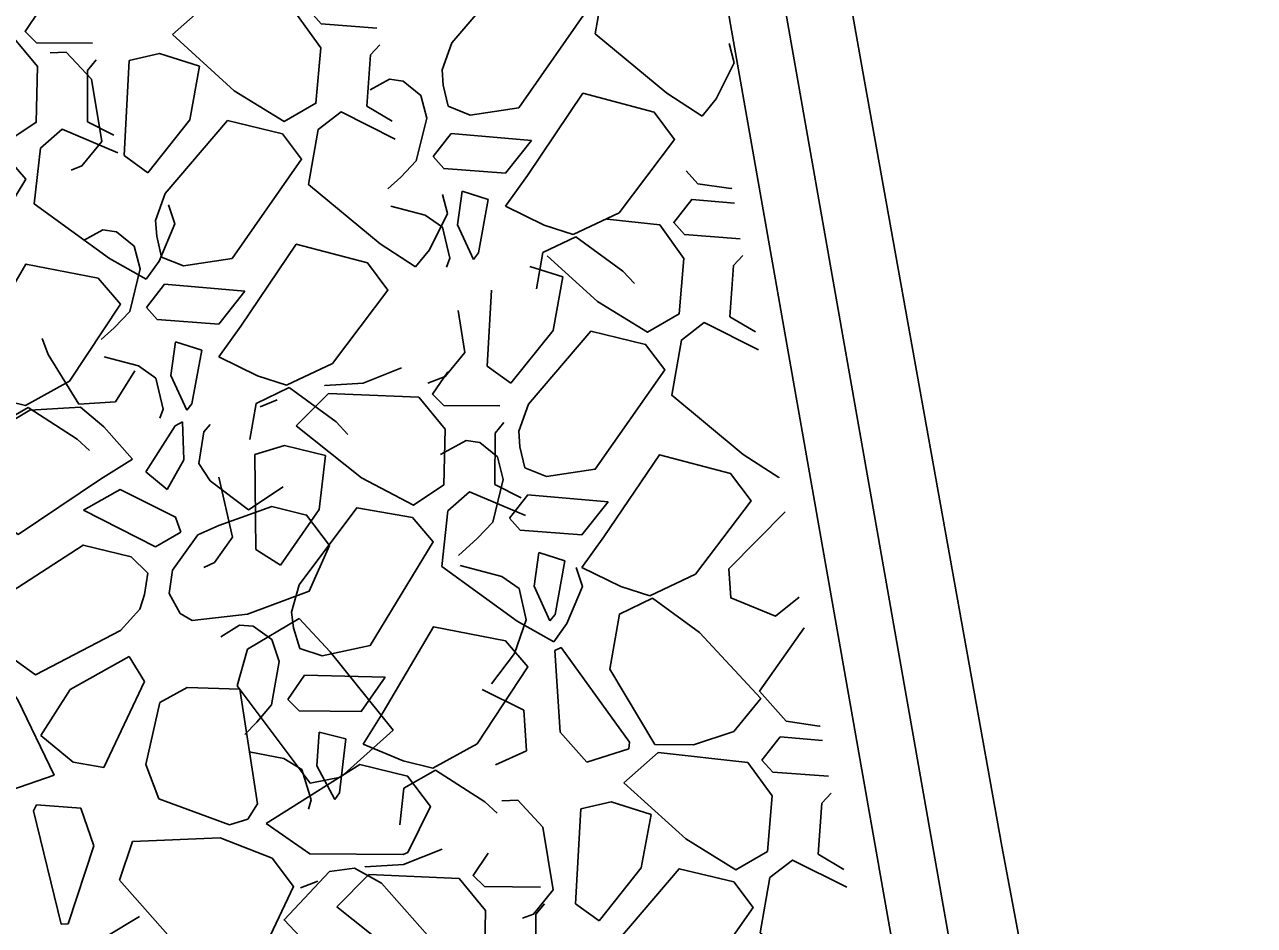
# Model space of a CAD drawing. Extents: x 3040896 to 3051146, y 687568 to 732976.
# Drawn here: x 3043961.14 to 3043985.05, y 722058.87 to 722076.39 of the extents above; entities that cross this region are included whole.
import ezdxf

# ---------------------------------------------------------------- set-up
doc = ezdxf.new("R2010")
doc.units = 0
for name, color, linetype in [('Default', 7, 'Continuous'), ('Exist Horizontal Alignment', 7, 'Continuous'), ('Exist Right of Way Line', 7, 'Continuous'), ('Exist Structure Major Bridge WW', 7, 'Continuous'), ('Exist Structure Minor Head and End Wall', 7, 'Continuous')]:
    doc.layers.add(name, color=color, linetype=linetype)

msp = doc.modelspace()

# ---------------------------------------------------------------- linework, layer by layer
at = {"layer": 'Default'}
for p, q in [((3043964.011, 722076.192), (3043964.677, 722076.779)), ((3043961.947, 722075.853), (3043961.637, 722075.841)), ((3043961.947, 722075.853), (3043962.438, 722075.328)), ((3043963.071, 722073.842), (3043963.171, 722075.689)), ((3043969.279, 722075.207), (3043969.257, 722075.51)), ((3043962.638, 722074.111), (3043962.438, 722075.328)), ((3043968.233, 722075.326), (3043967.859, 722075.12)), ((3043968.501, 722075.287), (3043968.233, 722075.326)), ((3043968.842, 722075.009), (3043968.501, 722075.287)), ((3043969.374, 722074.799), (3043969.279, 722075.207)), ((3043968.956, 722074.569), (3043968.842, 722075.009)), ((3043974.586, 722074.942), (3043974.312, 722074.606)), ((3043968.287, 722074.508), (3043967.791, 722074.804)), ((3043962.871, 722074.235), (3043962.357, 722074.498)), ((3043968.754, 722073.741), (3043968.956, 722074.569)), ((3043969.433, 722074.271), (3043969.079, 722073.82)), ((3043970.996, 722074.135), (3043969.433, 722074.271)), ((3043963.53, 722073.508), (3043963.071, 722073.842)), ((3043968.45, 722073.42), (3043968.754, 722073.741)), ((3043968.199, 722073.197), (3043968.45, 722073.42)), ((3043974.871, 722073.198), (3043974.23, 722073.294)), ((3043974.89, 722073.207), (3043974.871, 722073.198)), ((3043969.557, 722072.496), (3043969.645, 722073.149)), ((3043969.645, 722073.149), (3043970.154, 722072.989)), ((3043971.241, 722072.487), (3043970.485, 722072.858)), ((3043972.695, 722072.726), (3043971.806, 722072.307)), ((3043963.705, 722072.275), (3043963.683, 722072.579)), ((3043969.263, 722072.448), (3043968.929, 722072.681)), ((3043969.863, 722071.821), (3043969.557, 722072.496)), ((3043971.806, 722072.307), (3043971.241, 722072.487)), ((3043972.464, 722072.604), (3043973.486, 722072.493)), ((3043962.659, 722072.395), (3043962.284, 722072.189)), ((3043962.926, 722072.355), (3043962.659, 722072.395)), ((3043963.267, 722072.078), (3043962.926, 722072.355)), ((3043963.799, 722071.868), (3043963.705, 722072.275)), ((3043969.404, 722071.844), (3043969.263, 722072.448)), ((3043963.382, 722071.638), (3043963.267, 722072.078)), ((3043969.011, 722072.011), (3043968.738, 722071.675)), ((3043963.755, 722071.79), (3043963.504, 722071.437)), ((3043969.343, 722071.669), (3043969.404, 722071.844)), ((3043963.18, 722070.81), (3043963.382, 722071.638)), ((3043963.858, 722071.34), (3043963.505, 722070.889)), ((3043965.421, 722071.204), (3043963.858, 722071.34)), ((3043970.134, 722069.746), (3043970.214, 722071.225)), ((3043962.876, 722070.489), (3043963.18, 722070.81)), ((3043969.7, 722070.015), (3043969.566, 722070.829)), ((3043975.349, 722070.412), (3043974.853, 722070.708)), ((3043962.625, 722070.266), (3043962.876, 722070.489)), ((3043963.983, 722069.565), (3043964.07, 722070.218)), ((3043964.07, 722070.218), (3043964.58, 722070.058)), ((3043965.666, 722069.556), (3043964.911, 722069.927)), ((3043963.688, 722069.516), (3043963.354, 722069.75)), ((3043967.121, 722069.795), (3043966.232, 722069.376)), ((3043968.468, 722069.713), (3043967.718, 722069.415)), ((3043970.592, 722069.413), (3043970.134, 722069.746)), ((3043962.013, 722069.457), (3043961.152, 722068.981)), ((3043963.829, 722068.913), (3043963.688, 722069.516)), ((3043964.289, 722068.89), (3043963.983, 722069.565)), ((3043966.232, 722069.376), (3043965.666, 722069.556)), ((3043967.718, 722069.415), (3043966.972, 722069.37)), ((3043961.152, 722068.981), (3043960.577, 722069.124)), ((3043966.418, 722068.589), (3043967.045, 722069.217)), ((3043967.045, 722069.217), (3043968.8, 722069.141)), ((3043961.241, 722068.893), (3043962.223, 722068.946)), ((3043962.223, 722068.946), (3043962.678, 722068.566)), ((3043963.768, 722068.738), (3043963.829, 722068.913)), ((3043966.05, 722069.089), (3043965.715, 722068.958)), ((3043964.206, 722068.664), (3043964.234, 722067.923)), ((3043962.678, 722068.566), (3043963.238, 722067.938)), ((3043964.622, 722068.469), (3043964.525, 722067.857)), ((3043964.745, 722068.609), (3043964.622, 722068.469)), ((3043970.767, 722068.18), (3043970.745, 722068.483)), ((3043969.721, 722068.299), (3043969.224, 722068.026)), ((3043969.988, 722068.26), (3043969.721, 722068.299)), ((3043970.33, 722067.983), (3043969.988, 722068.26)), ((3043970.862, 722067.772), (3043970.767, 722068.18)), ((3043964.234, 722067.923), (3043963.907, 722067.351)), ((3043965.633, 722066.182), (3043965.613, 722068.032)), ((3043970.444, 722067.542), (3043970.33, 722067.983)), ((3043963.907, 722067.351), (3043963.495, 722067.692)), ((3043964.525, 722067.857), (3043964.747, 722067.515)), ((3043965.182, 722066.423), (3043964.913, 722067.587)), ((3043970.242, 722066.715), (3043970.444, 722067.542)), ((3043970.794, 722067.184), (3043970.28, 722067.448)), ((3043975.812, 722067.594), (3043975.8, 722067.579)), ((3043970.921, 722067.245), (3043970.567, 722066.793)), ((3043972.483, 722067.108), (3043970.921, 722067.245)), ((3043965.944, 722067.016), (3043964.911, 722066.65)), ((3043962.284, 722066.948), (3043963.68, 722066.232)), ((3043974.832, 722065.806), (3043975.924, 722066.916)), ((3043963.68, 722066.232), (3043964.178, 722066.517)), ((3043964.911, 722066.65), (3043964.508, 722066.467)), ((3043969.938, 722066.393), (3043970.242, 722066.715)), ((3043964.508, 722066.467), (3043964.01, 722065.777)), ((3043969.571, 722066.067), (3043969.938, 722066.393)), ((3043966.112, 722065.879), (3043965.633, 722066.182)), ((3043971.045, 722065.469), (3043971.133, 722066.122)), ((3043971.133, 722066.122), (3043971.642, 722065.962)), ((3043964.01, 722065.777), (3043963.949, 722065.326)), ((3043972.729, 722065.461), (3043971.973, 722065.832)), ((3043963.536, 722065.721), (3043963.47, 722065.308)), ((3043970.751, 722065.421), (3043970.417, 722065.654)), ((3043974.183, 722065.7), (3043973.294, 722065.28)), ((3043963.47, 722065.308), (3043963.376, 722065.019)), ((3043963.949, 722065.326), (3043964.161, 722064.94)), ((3043970.892, 722064.817), (3043970.751, 722065.421)), ((3043971.351, 722064.794), (3043971.045, 722065.469)), ((3043973.294, 722065.28), (3043972.729, 722065.461)), ((3043964.161, 722064.94), (3043964.394, 722064.803)), ((3043964.394, 722064.803), (3043965.468, 722064.927)), ((3043966.366, 722064.66), (3043966.324, 722064.961)), ((3043970.663, 722064.157), (3043970.892, 722064.817)), ((3043965.315, 722064.711), (3043964.954, 722064.482)), ((3043965.584, 722064.69), (3043965.315, 722064.711)), ((3043965.943, 722064.435), (3043965.584, 722064.69)), ((3043966.487, 722064.259), (3043966.366, 722064.66)), ((3043971.679, 722064.74), (3043971.428, 722064.387)), ((3043966.085, 722064.003), (3043965.943, 722064.435)), ((3043963.167, 722064.1), (3043963.466, 722063.618)), ((3043970.663, 722064.157), (3043970.217, 722063.569)), ((3043971.554, 722062.629), (3043971.446, 722064.217)), ((3043965.937, 722063.164), (3043966.085, 722064.003)), ((3043963.466, 722063.618), (3043962.677, 722061.945)), ((3043966.58, 722063.737), (3043966.256, 722063.263)), ((3043968.148, 722063.702), (3043966.58, 722063.737)), ((3043963.766, 722063.206), (3043963.493, 722062.003)), ((3043965.655, 722062.824), (3043965.937, 722063.164)), ((3043970.843, 722063.061), (3043970.893, 722062.27)), ((3043965.419, 722062.585), (3043965.655, 722062.824)), ((3043976.588, 722062.746), (3043975.947, 722062.843)), ((3043976.607, 722062.756), (3043976.588, 722062.746)), ((3043966.819, 722061.973), (3043966.864, 722062.631)), ((3043966.864, 722062.631), (3043967.383, 722062.504)), ((3043972.067, 722062.045), (3043971.554, 722062.629)), ((3043974.93, 722062.642), (3043974.141, 722062.386)), ((3043968.5, 722062.074), (3043967.722, 722062.395)), ((3043969.936, 722062.406), (3043969.076, 722061.931)), ((3043970.893, 722062.27), (3043970.293, 722061.994)), ((3043972.889, 722062.307), (3043972.067, 722062.045)), ((3043972.79, 722061.646), (3043973.457, 722062.232)), ((3043974.141, 722062.386), (3043973.394, 722062.39)), ((3043973.457, 722062.232), (3043975.203, 722062.042)), ((3043963.748, 722061.332), (3043963.493, 722062.003)), ((3043966.529, 722061.906), (3043966.18, 722062.117)), ((3043967.168, 722061.319), (3043966.819, 722061.973)), ((3043969.076, 722061.931), (3043968.5, 722062.074)), ((3043961.71, 722061.796), (3043960.871, 722061.504)), ((3043966.708, 722061.313), (3043966.529, 722061.906)), ((3043963.748, 722061.332), (3043965.124, 722060.832)), ((3043966.659, 722061.134), (3043966.708, 722061.313)), ((3043970.727, 722061.307), (3043970.417, 722061.295)), ((3043970.727, 722061.307), (3043971.217, 722060.781)), ((3043961.369, 722061.22), (3043962.229, 722061.153)), ((3043962.229, 722061.153), (3043962.484, 722060.418)), ((3043971.851, 722059.295), (3043971.951, 722061.143)), ((3043965.124, 722060.832), (3043965.478, 722060.938)), ((3043965.835, 722060.857), (3043966.686, 722060.265)), ((3043971.417, 722059.564), (3043971.217, 722060.781)), ((3043963.232, 722060.502), (3043964.94, 722060.578)), ((3043964.94, 722060.578), (3043965.949, 722060.178)), ((3043962.484, 722060.418), (3043961.985, 722058.907)), ((3043962.98, 722059.75), (3043963.232, 722060.502)), ((3043969.257, 722060.357), (3043968.507, 722060.059)), ((3043966.686, 722060.265), (3043968.497, 722060.251)), ((3043968.507, 722060.059), (3043967.761, 722060.014)), ((3043977.067, 722059.961), (3043976.57, 722060.257)), ((3043967.068, 722059.924), (3043967.552, 722059.984)), ((3043967.207, 722059.233), (3043967.833, 722059.861)), ((3043967.552, 722059.984), (3043968.079, 722059.693)), ((3043967.833, 722059.861), (3043969.588, 722059.784)), ((3043966.839, 722059.733), (3043966.504, 722059.602)), ((3043972.309, 722058.961), (3043971.851, 722059.295)), ((3043962.733, 722058.667), (3043963.368, 722059.044))]:
    msp.add_line(p, q, dxfattribs=at)
for points in [[(3043974.312, 722074.606), (3043973.624, 722075.056), (3043972.234, 722076.209), (3043972.422, 722077.28), (3043972.866, 722077.622), (3043973.918, 722077.092)], [(3043969.257, 722075.51), (3043969.446, 722076.033), (3043970.658, 722077.453), (3043971.725, 722077.197), (3043972.098, 722076.701), (3043970.746, 722074.768), (3043969.8, 722074.628), (3043969.374, 722074.799)], [(3043967.875, 722077.013), (3043967.049, 722077.085), (3043966.695, 722076.633), (3043966.904, 722076.4), (3043967.989, 722076.319)], [(3043961.44, 722076.686), (3043961.145, 722076.253), (3043961.368, 722076.034), (3043962.456, 722076.024)], [(3043966.423, 722076.589), (3043966.894, 722075.938), (3043966.8, 722074.858), (3043966.187, 722074.5), (3043965.215, 722075.101), (3043964.011, 722076.192)], [(3043960.876, 722076.191), (3043961.388, 722075.572), (3043961.365, 722074.489), (3043960.775, 722074.092), (3043959.767, 722074.628), (3043958.494, 722075.639)], [(3043963.171, 722075.689), (3043963.761, 722075.822), (3043964.539, 722075.578)], [(3043967.791, 722074.804), (3043967.861, 722075.799), (3043968.043, 722075.992)], [(3043974.836, 722076.018), (3043974.935, 722075.643), (3043974.586, 722074.942)], [(3043962.357, 722074.498), (3043962.363, 722075.496), (3043962.531, 722075.701)], [(3043964.539, 722075.578), (3043964.349, 722074.536), (3043963.53, 722073.508)], [(3043970.485, 722072.858), (3043970.915, 722073.454), (3043971.993, 722075.051), (3043973.378, 722074.684), (3043973.777, 722074.153), (3043972.695, 722072.726)], [(3043968.738, 722071.675), (3043968.05, 722072.124), (3043966.659, 722073.278), (3043966.847, 722074.349), (3043967.292, 722074.691), (3043968.344, 722074.161)], [(3043963.683, 722072.579), (3043963.872, 722073.102), (3043965.083, 722074.521), (3043966.151, 722074.266), (3043966.523, 722073.769), (3043965.171, 722071.837), (3043964.225, 722071.697), (3043963.799, 722071.868)], [(3043963.504, 722071.437), (3043962.789, 722071.842), (3043961.326, 722072.902), (3043961.445, 722073.984), (3043961.866, 722074.353), (3043962.95, 722073.893)], [(3043958.401, 722072.012), (3043958.556, 722072.546), (3043959.673, 722074.041), (3043960.755, 722073.855), (3043961.159, 722073.384), (3043959.935, 722071.368), (3043959, 722071.167), (3043958.564, 722071.31)], [(3043962.638, 722074.111), (3043962.253, 722073.639), (3043962.041, 722073.559)], [(3043969.079, 722073.82), (3043969.287, 722073.587), (3043970.487, 722073.497), (3043970.996, 722074.135)], [(3043974.23, 722073.294), (3043974.004, 722073.547)], [(3043969.262, 722073.087), (3043969.361, 722072.712), (3043969.011, 722072.011)], [(3043970.154, 722072.989), (3043969.964, 722071.948), (3043969.863, 722071.821)], [(3043974.938, 722072.917), (3043974.111, 722072.989), (3043973.758, 722072.538), (3043973.966, 722072.305), (3043975.052, 722072.224)], [(3043963.936, 722072.88), (3043964.058, 722072.513), (3043963.755, 722071.79)], [(3043968.259, 722072.858), (3043968.929, 722072.681)], [(3043973.486, 722072.493), (3043973.957, 722071.842), (3043973.863, 722070.763), (3043973.249, 722070.405), (3043972.277, 722071.005), (3043971.3, 722071.891)], [(3043971.093, 722071.252), (3043971.216, 722071.953), (3043971.858, 722072.264)], [(3043971.858, 722072.264), (3043972.771, 722071.592), (3043972.996, 722071.351)], [(3043964.911, 722069.927), (3043965.34, 722070.522), (3043966.419, 722072.119), (3043967.803, 722071.753), (3043968.202, 722071.221), (3043967.121, 722069.795)], [(3043974.853, 722070.708), (3043974.924, 722071.703), (3043975.105, 722071.897)], [(3043959.799, 722069.446), (3043960.188, 722070.067), (3043961.161, 722071.731), (3043962.566, 722071.455), (3043962.999, 722070.95), (3043962.013, 722069.457)], [(3043970.961, 722071.683), (3043971.602, 722071.482)], [(3043971.602, 722071.482), (3043971.412, 722070.441), (3043970.592, 722069.413)], [(3043963.505, 722070.889), (3043963.713, 722070.655), (3043964.913, 722070.566), (3043965.421, 722071.204)], [(3043975.8, 722067.579), (3043975.112, 722068.029), (3043973.721, 722069.182), (3043973.91, 722070.254), (3043974.354, 722070.595), (3043975.406, 722070.065)], [(3043970.745, 722068.483), (3043970.934, 722069.006), (3043972.146, 722070.426), (3043973.213, 722070.17), (3043973.586, 722069.674), (3043972.234, 722067.741), (3043971.288, 722067.601), (3043970.862, 722067.772)], [(3043962.191, 722069.005), (3043961.598, 722069.972), (3043961.481, 722070.281)], [(3043962.685, 722069.927), (3043963.354, 722069.75)], [(3043964.58, 722070.058), (3043964.39, 722069.017), (3043964.289, 722068.89)], [(3043969.7, 722070.015), (3043969.315, 722069.543), (3043968.977, 722069.417)], [(3043963.281, 722069.655), (3043962.903, 722069.052), (3043962.191, 722069.005)], [(3043969.364, 722069.635), (3043969.068, 722069.203), (3043969.291, 722068.983), (3043970.38, 722068.973)], [(3043966.972, 722069.37), (3043966.967, 722069.377)], [(3043965.518, 722068.321), (3043965.641, 722069.022), (3043966.283, 722069.333)], [(3043966.283, 722069.333), (3043967.197, 722068.661), (3043967.422, 722068.42)], [(3043968.8, 722069.141), (3043969.312, 722068.522), (3043969.288, 722067.438), (3043968.699, 722067.041), (3043967.69, 722067.577), (3043966.418, 722068.589)], [(3043963.238, 722067.938), (3043962.616, 722067.548), (3043961.015, 722066.476), (3043959.871, 722067.337), (3043959.702, 722067.98), (3043961.241, 722068.893)], [(3043960.509, 722067.882), (3043960.586, 722068.589), (3043961.207, 722068.942)], [(3043961.207, 722068.942), (3043962.162, 722068.33), (3043962.402, 722068.104)], [(3043963.495, 722067.692), (3043964.064, 722068.585), (3043964.206, 722068.664)], [(3043970.28, 722067.448), (3043970.286, 722068.445), (3043970.455, 722068.65)], [(3043965.613, 722068.032), (3043966.193, 722068.203), (3043966.985, 722068.01)], [(3043966.985, 722068.01), (3043966.863, 722066.958), (3043966.112, 722065.879)], [(3043971.973, 722065.832), (3043972.402, 722066.427), (3043973.481, 722068.024), (3043974.865, 722067.658), (3043975.264, 722067.126), (3043974.183, 722065.7)], [(3043966.163, 722067.403), (3043965.492, 722066.954), (3043964.747, 722067.515)], [(3043964.178, 722066.517), (3043964.073, 722066.811), (3043962.995, 722067.347), (3043962.284, 722066.948)], [(3043971.428, 722064.387), (3043970.712, 722064.791), (3043969.249, 722065.852), (3043969.368, 722066.933), (3043969.789, 722067.303), (3043970.874, 722066.842)], [(3043967.066, 722066.26), (3043966.621, 722066.85), (3043965.944, 722067.016)], [(3043966.324, 722064.961), (3043966.479, 722065.495), (3043967.596, 722066.991), (3043968.678, 722066.805), (3043969.082, 722066.334), (3043967.858, 722064.317), (3043966.923, 722064.116), (3043966.487, 722064.259)], [(3043970.567, 722066.793), (3043970.775, 722066.56), (3043971.975, 722066.47), (3043972.483, 722067.108)], [(3043963.376, 722065.019), (3043963.004, 722064.606), (3043961.346, 722063.747), (3043960.454, 722064.387), (3043960.296, 722064.987), (3043962.277, 722066.267), (3043963.206, 722066.04), (3043963.536, 722065.721)], [(3043965.182, 722066.423), (3043964.829, 722065.927), (3043964.623, 722065.834)], [(3043965.468, 722064.927), (3043966.672, 722065.374), (3043967.066, 722066.26)], [(3043969.606, 722065.869), (3043970.417, 722065.654)], [(3043971.642, 722065.962), (3043971.452, 722064.921), (3043971.351, 722064.794)], [(3043971.859, 722065.83), (3043971.982, 722065.462), (3043971.679, 722064.74)], [(3043976.197, 722065.255), (3043975.741, 722064.888), (3043974.871, 722065.242), (3043974.832, 722065.806)], [(3043973.394, 722062.39), (3043972.515, 722063.855), (3043972.704, 722064.926), (3043973.346, 722065.238)], [(3043973.346, 722065.238), (3043974.259, 722064.565), (3043975.454, 722063.285), (3043974.93, 722062.642)], [(3043966.474, 722064.84), (3043967.079, 722064.191), (3043968.301, 722062.669), (3043967.286, 722061.754), (3043966.688, 722061.639), (3043965.273, 722063.53), (3043965.472, 722064.243), (3043966.474, 722064.84)], [(3043967.722, 722062.395), (3043968.112, 722063.017), (3043969.085, 722064.68), (3043970.49, 722064.404), (3043970.922, 722063.9), (3043969.936, 722062.406)], [(3043975.947, 722062.843), (3043975.425, 722063.428), (3043976.294, 722064.661)], [(3043959.326, 722062.338), (3043959.135, 722063.118), (3043959.629, 722064.083), (3043960.332, 722064.183), (3043961.006, 722063.261), (3043961.71, 722061.796)], [(3043961.452, 722062.564), (3043962.02, 722063.457), (3043963.167, 722064.1)], [(3043971.446, 722064.217), (3043971.57, 722064.275), (3043972.9, 722062.437), (3043972.889, 722062.307)], [(3043966.256, 722063.263), (3043966.479, 722063.044), (3043967.683, 722063.033), (3043968.148, 722063.702)], [(3043963.766, 722063.206), (3043964.3, 722063.498), (3043965.322, 722063.469), (3043965.667, 722061.239), (3043965.478, 722060.938)], [(3043970.033, 722063.46), (3043970.843, 722063.061)], [(3043962.677, 722061.945), (3043962.08, 722062.044), (3043961.452, 722062.564)], [(3043967.383, 722062.504), (3043967.261, 722061.452), (3043967.168, 722061.319)], [(3043976.655, 722062.466), (3043975.829, 722062.538), (3043975.475, 722062.087), (3043975.683, 722061.854), (3043976.769, 722061.773)], [(3043965.501, 722062.251), (3043966.18, 722062.117)], [(3043968.497, 722060.251), (3043968.588, 722060.293), (3043969.028, 722061.188), (3043968.583, 722061.778), (3043967.654, 722062.005), (3043965.835, 722060.857)], [(3043975.203, 722062.042), (3043975.674, 722061.391), (3043975.58, 722060.312), (3043974.966, 722059.954), (3043973.995, 722060.554), (3043972.79, 722061.646)], [(3043968.432, 722060.831), (3043968.51, 722061.539), (3043969.13, 722061.891)], [(3043969.13, 722061.891), (3043970.085, 722061.279), (3043970.325, 722061.053)], [(3043971.951, 722061.143), (3043972.541, 722061.275), (3043973.319, 722061.031)], [(3043976.57, 722060.257), (3043976.641, 722061.252), (3043976.823, 722061.446)], [(3043961.985, 722058.907), (3043961.848, 722058.9), (3043961.309, 722061.104), (3043961.369, 722061.22)], [(3043973.319, 722061.031), (3043973.129, 722059.99), (3043972.309, 722058.961)], [(3043970.152, 722060.279), (3043969.857, 722059.847), (3043970.08, 722059.627), (3043971.168, 722059.617)], [(3043965.949, 722060.178), (3043966.366, 722059.631), (3043965.693, 722058.203), (3043964.615, 722057.908), (3043962.98, 722059.75)], [(3043977.517, 722057.128), (3043976.83, 722057.578), (3043975.439, 722058.731), (3043975.627, 722059.802), (3043976.071, 722060.144), (3043977.124, 722059.614)], [(3043968.079, 722059.693), (3043969.267, 722058.346), (3043969.132, 722057.618), (3043968.189, 722056.945), (3043967.53, 722057.549), (3043966.183, 722058.979), (3043967.068, 722059.924)], [(3043967.761, 722060.014), (3043967.756, 722060.021)], [(3043972.462, 722058.032), (3043972.651, 722058.555), (3043973.863, 722059.975), (3043974.931, 722059.719), (3043975.303, 722059.223), (3043973.951, 722057.29), (3043973.005, 722057.15), (3043972.579, 722057.321)], [(3043969.588, 722059.784), (3043970.1, 722059.165), (3043970.077, 722058.082), (3043969.487, 722057.685), (3043968.479, 722058.221), (3043967.207, 722059.233)], [(3043971.417, 722059.564), (3043971.033, 722059.092), (3043970.821, 722059.013)], [(3043971.069, 722058.092), (3043971.075, 722059.089), (3043971.243, 722059.294)]]:
    msp.add_lwpolyline(points, dxfattribs=at)
at = {"layer": 'Exist Horizontal Alignment'}
msp.add_arc((3047143.478, 722946.481), 3274.364, 179.827486, 209.692497, dxfattribs=at)
at = {"layer": 'Exist Right of Way Line'}
for radius in [3324.364, 3224.364]:
    msp.add_arc((3047143.478, 722946.481), radius, 179.827486, 209.692497, dxfattribs=at)
at = {"layer": 'Exist Structure Major Bridge WW'}
for points in [[(3044008.285, 721920.651), (3043988.987, 721996.243), (3043965.309, 722130.615)], [(3044009.351, 721920.923), (3043990.063, 721996.475), (3043966.392, 722130.806)]]:
    msp.add_lwpolyline(points, dxfattribs=at)
at = {"layer": 'Exist Structure Minor Head and End Wall'}
msp.add_lwpolyline([(3043975.643, 722085.903), (3043976.968, 722078.584), (3043977.107, 722077.332), (3043977.434, 722075.466), (3043980.136, 722060.412), (3043984.608, 722036.624), (3043989.883, 722007.512), (3043992.964, 721992.867), (3043996.986, 721975.81), (3044002.991, 721952.162), (3044009.558, 721925.718), (3044010.074, 721923.846)], dxfattribs=at)
msp.add_lwpolyline([(3043975.643, 722085.903), (3043976.968, 722078.584), (3043977.107, 722077.332), (3043977.434, 722075.466), (3043980.136, 722060.412), (3043984.608, 722036.624), (3043989.883, 722007.512), (3043992.964, 721992.867), (3043996.986, 721975.81), (3044002.991, 721952.162), (3044009.558, 721925.718), (3044010.074, 721923.846)], dxfattribs=at)

doc.saveas('drawing.dxf')
